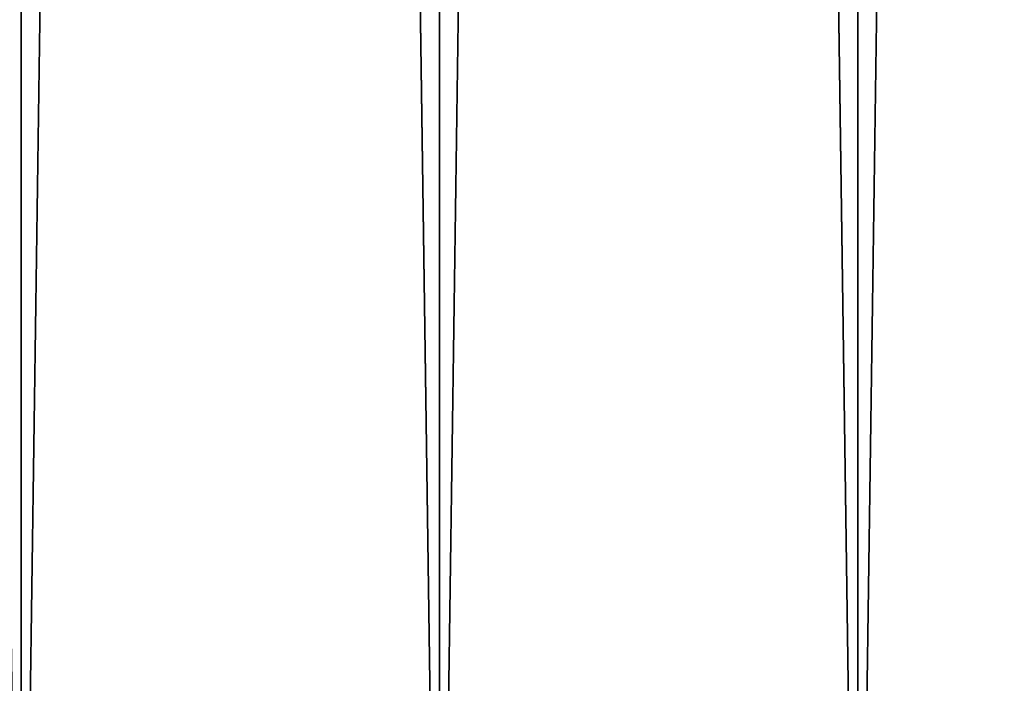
# Model space of a CAD drawing. Header units: millimetres. Extents: x -522 to 188, y -54 to 63.
# Tile 881 of 1056: x -0.85 to 1.15, y -35.45 to -34.1. Entities that reach past the tile are written whole.
import ezdxf

# ---------------------------------------------------------------- set-up
doc = ezdxf.new("R2010")
doc.units = ezdxf.units.MM
doc.header["$LTSCALE"] = 65.185185
doc.layers.add('1', color=7, linetype='CONTINUOUS')
doc.layers.add('2', color=7, linetype='CONTINUOUS')

msp = doc.modelspace()

# ---------------------------------------------------------------- linework, layer by layer
at = {"layer": '1', "color": 7, "linetype": 'CONTINUOUS'}
for points in [[(-1.6969, -36.8, -12.8888), (-0.8502, 23, -12.9722), (-0.8503, -36.8, -12.9722), (-1.6969, -36.8, -12.8888)], [(-1.6968, 23, -12.8888), (-0.8502, 23, -12.9722), (-1.6969, -36.8, -12.8888), (-1.6968, 23, -12.8888)], [(-0.8503, -36.8, -12.9722), (0, 23, -13), (0, -36.8, -13), (-0.8503, -36.8, -12.9722)], [(-0.8502, 23, -12.9722), (0, 23, -13), (-0.8503, -36.8, -12.9722), (-0.8502, 23, -12.9722)], [(0, -36.8, -13), (0.8502, 23, -12.9722), (0.8503, -36.8, -12.9722), (0, -36.8, -13)], [(0, 23, -13), (0.8502, 23, -12.9722), (0, -36.8, -13), (0, 23, -13)], [(0.8502, 23, -12.9722), (1.6968, 23, -12.8888), (0.8503, -36.8, -12.9722), (0.8502, 23, -12.9722)], [(0.8503, -36.8, -12.9722), (1.6968, 23, -12.8888), (1.6969, -36.8, -12.8888), (0.8503, -36.8, -12.9722)]]:
    msp.add_3dface(points, dxfattribs=at)
at = {"layer": '2', "color": 7, "linetype": 'CONTINUOUS'}
for points in [[(-0.8503, -36.8, 12.9722), (-1.6968, 23, 12.8888), (-1.6969, -36.8, 12.8888), (-0.8503, -36.8, 12.9722)], [(-0.8502, 23, 12.9722), (-1.6968, 23, 12.8888), (-0.8503, -36.8, 12.9722), (-0.8502, 23, 12.9722)], [(0, -36.8, 13), (-0.8502, 23, 12.9722), (-0.8503, -36.8, 12.9722), (0, -36.8, 13)], [(0, 23, 13), (-0.8502, 23, 12.9722), (0, -36.8, 13), (0, 23, 13)], [(0.8502, 23, 12.9722), (0, 23, 13), (0.8503, -36.8, 12.9722), (0.8502, 23, 12.9722)], [(0.8503, -36.8, 12.9722), (0, 23, 13), (0, -36.8, 13), (0.8503, -36.8, 12.9722)], [(1.6968, 23, 12.8888), (0.8502, 23, 12.9722), (1.6969, -36.8, 12.8888), (1.6968, 23, 12.8888)], [(1.6969, -36.8, 12.8888), (0.8502, 23, 12.9722), (0.8503, -36.8, 12.9722), (1.6969, -36.8, 12.8888)]]:
    msp.add_3dface(points, dxfattribs=at)

doc.saveas('drawing.dxf')
